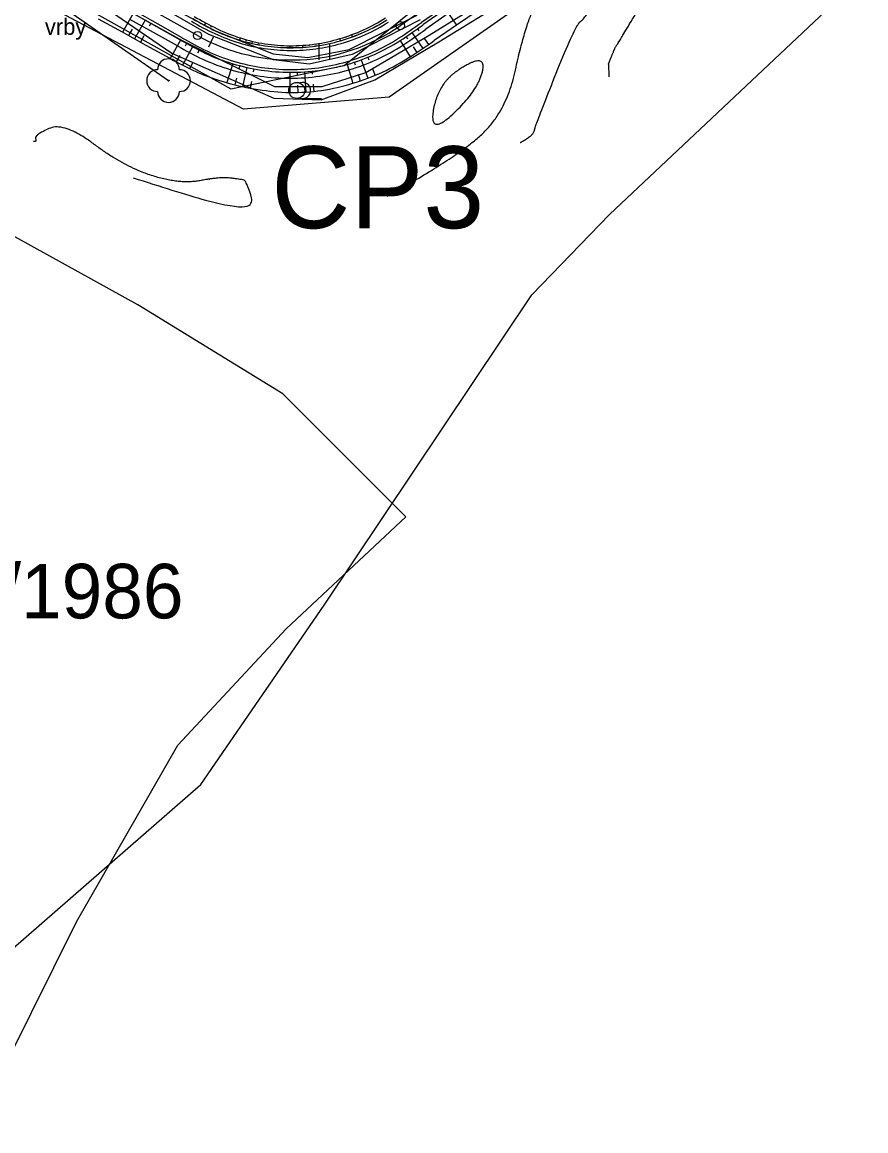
# Model space of a CAD drawing. Extents: x -495905 to -478420, y -1113297 to -1107716.
# Drawn here: x -479732 to -479577.4, y -1113007.7 to -1112804.5 of the extents above; entities that cross this region are included whole.
import ezdxf

# ---------------------------------------------------------------- set-up
doc = ezdxf.new("R2010")
doc.units = 0
for name, color, linetype in [('01_OBVOD PÚ', 7, 'Continuous'), ('03_PC_OBJEKTY_NÁVRH_PR', 7, 'Continuous'), ('2D_VRSTEVNICE', 7, 'Continuous'), ('C1_HATCH_SLOPE_L', 7, 'Continuous'), ('C1_HATCH_SLOPE_R', 7, 'Continuous'), ('C1_HLBODY', 7, 'Continuous'), ('C1_HRANA_TELESO', 7, 'Continuous'), ('C1_KORUNA', 7, 'Continuous'), ('C1_OSA', 7, 'Continuous'), ('C1_PRIKOP', 7, 'Continuous'), ('C1_STANICENI', 7, 'Continuous'), ('C1_VOZOVKA', 7, 'Continuous'), ('C1_ZPEVKRAJ', 7, 'Continuous'), ('ODVODNĚNÍ PLOŠNÉ', 7, 'Continuous'), ('zamereni', 7, 'Continuous')]:
    doc.layers.add(name, color=color, linetype=linetype)

msp = doc.modelspace()

# ---------------------------------------------------------------- linework, layer by layer
at = {"layer": '01_OBVOD PÚ'}
for p, q in [((-479624.37, -1112839.77), (-479583.77, -1112801.48)), ((-479638.61, -1112854.45), (-479624.37, -1112839.77)), ((-479676.69, -1112911.36), (-479638.61, -1112854.45)), ((-479699.28, -1112944.18), (-479676.69, -1112911.36)), ((-479743.75, -1112982.94), (-479699.28, -1112944.18))]:
    msp.add_line(p, q, dxfattribs=at)
at = {"layer": '03_PC_OBJEKTY_NÁVRH_PR'}
msp.add_lwpolyline([(-479577.41, -1112729.56), (-479586.36, -1112759.09), (-479591.02, -1112766.68), (-479664.76, -1112818.26), (-479691.46, -1112820.46), (-479751.22, -1112788.93), (-479810.42, -1112753.28), (-479821.02, -1112753.24)], dxfattribs=at)
at = {"layer": '2D_VRSTEVNICE'}
msp.add_lwpolyline([(-479624.59, -1112812.21), (-479624.49, -1112814.53)], dxfattribs=at)
for points in [[(-479624.59, -1112812.21), (-479623.23, -1112808.8), (-479622.97, -1112808.65), (-479622.18, -1112807.33), (-479610.67, -1112787.8), (-479606.84, -1112781.45), (-479604.62, -1112778.97), (-479594.85, -1112768.13)], [(-479640.73, -1112826.56), (-479639.24, -1112825.73), (-479638.22, -1112824.77), (-479637.86, -1112823.14), (-479630.55, -1112804.88), (-479628.85, -1112803.86), (-479623.7, -1112795.22), (-479619.07, -1112787.38), (-479613.99, -1112778.92), (-479614.16, -1112778.33), (-479613.77, -1112775.21)], [(-479665.12, -1112836.4), (-479652.21, -1112829.19), (-479643.33, -1112820.88), (-479640.17, -1112806.7), (-479637.87, -1112800.95), (-479634.73, -1112799.08), (-479629.98, -1112791.1), (-479631.29, -1112789.65)], [(-479651.91, -1112813.18), (-479646.84, -1112809.87), (-479648.43, -1112816.99), (-479657.53, -1112825.5), (-479655.77, -1112815.57), (-479651.91, -1112813.18)], [(-479711.66, -1112833.01), (-479688.71, -1112840.8), (-479690.96, -1112833.45), (-479691.76, -1112833.35), (-479695.62, -1112832.82), (-479703.17, -1112834.26), (-479713.52, -1112830.89), (-479724.28, -1112822.77), (-479729.8, -1112825.18), (-479729.3, -1112826.51), (-479729.95, -1112826.35)]]:
    msp.add_open_spline(points, degree=2, dxfattribs=at)
at = {"layer": 'C1_HATCH_SLOPE_L'}
for p, q in [((-479711.68, -1112802.88), (-479713.64, -1112806.35)), ((-479709.5, -1112804.1), (-479711.45, -1112807.56)), ((-479654.46, -1112802.13), (-479652.41, -1112805.06)), ((-479711.88, -1112805.77), (-479712.54, -1112806.96)), ((-479708.41, -1112804.71), (-479708.72, -1112805.26)), ((-479659.59, -1112805.71), (-479659.31, -1112806.1)), ((-479709.69, -1112806.98), (-479710.35, -1112808.16)), ((-479702.97, -1112807.78), (-479704.88, -1112811.18)), ((-479662.76, -1112807.88), (-479660.89, -1112810.83)), ((-479661.65, -1112807.14), (-479661.37, -1112807.55)), ((-479660.61, -1112806.42), (-479658.6, -1112809.3)), ((-479658.3, -1112807.55), (-479657.57, -1112808.59)), ((-479700.77, -1112809.01), (-479702.63, -1112812.36)), ((-479701.88, -1112808.39), (-479702.17, -1112808.92)), ((-479699.6, -1112809.63), (-479699.87, -1112810.17)), ((-479660.38, -1112808.99), (-479659.67, -1112810.03)), ((-479703.12, -1112810.6), (-479703.77, -1112811.76)), ((-479700.73, -1112811.86), (-479701.32, -1112813.02)), ((-479693.43, -1112812.1), (-479694.48, -1112815.58)), ((-479672.43, -1112812.23), (-479671.44, -1112815.69)), ((-479671.16, -1112811.84), (-479671, -1112812.33)), ((-479669.91, -1112811.4), (-479668.67, -1112814.77)), ((-479668.66, -1112810.92), (-479668.47, -1112811.4)), ((-479692.15, -1112812.46), (-479692.3, -1112813.02)), ((-479690.86, -1112812.78), (-479691.65, -1112816.31)), ((-479689.55, -1112813.04), (-479689.66, -1112813.61)), ((-479682.94, -1112813.68), (-479682.96, -1112817.39)), ((-479681.61, -1112813.66), (-479681.59, -1112814.21)), ((-479680.28, -1112813.59), (-479680.04, -1112817.3)), ((-479678.96, -1112813.49), (-479678.9, -1112814.02)), ((-479670.44, -1112814.04), (-479670.05, -1112815.25)), ((-479667.79, -1112813.05), (-479667.31, -1112814.24)), ((-479692.76, -1112814.78), (-479693.07, -1112815.97)), ((-479689.99, -1112815.38), (-479690.22, -1112816.6)), ((-479681.54, -1112816.07), (-479681.5, -1112817.38)), ((-479678.71, -1112815.87), (-479678.58, -1112817.18))]:
    msp.add_line(p, q, dxfattribs=at)
at = {"layer": 'C1_HATCH_SLOPE_R'}
for p, q in [((-479698.59, -1112805.07), (-479698.36, -1112804.65)), ((-479697.56, -1112805.62), (-479697.56, -1112805.62)), ((-479697.45, -1112805.4), (-479697.34, -1112805.19)), ((-479692.14, -1112807.79), (-479692.02, -1112807.39)), ((-479691.01, -1112808.11), (-479691.01, -1112808.1)), ((-479690.96, -1112807.91), (-479690.91, -1112807.72)), ((-479689.87, -1112808.39), (-479689.79, -1112808.01)), ((-479673.68, -1112807.9), (-479673.79, -1112807.51)), ((-479672.62, -1112807.36), (-479672.69, -1112807.17)), ((-479672.56, -1112807.56), (-479672.56, -1112807.55)), ((-479671.45, -1112807.18), (-479671.6, -1112806.79)), ((-479670.44, -1112806.55), (-479670.52, -1112806.36)), ((-479670.36, -1112806.75), (-479670.36, -1112806.75)), ((-479688.73, -1112808.62), (-479688.73, -1112808.61)), ((-479688.69, -1112808.43), (-479688.66, -1112808.25)), ((-479682.92, -1112809.18), (-479682.91, -1112808.82)), ((-479681.75, -1112808.98), (-479681.76, -1112808.8)), ((-479681.74, -1112809.16), (-479681.74, -1112809.16)), ((-479680.58, -1112809.1), (-479680.6, -1112808.74)), ((-479679.43, -1112808.82), (-479679.45, -1112808.64)), ((-479679.41, -1112809.01), (-479679.41, -1112809))]:
    msp.add_line(p, q, dxfattribs=at)
at = {"layer": 'C1_HLBODY'}
for centre in [(-479699.88, -1112806.93), (-479662.72, -1112805.14)]:
    msp.add_circle(centre, 0.75, dxfattribs=at)
at = {"layer": 'C1_HRANA_TELESO'}
for p, q in [((-479713.64, -1112806.35), (-479718.02, -1112803.94)), ((-479648.29, -1112802.23), (-479652.41, -1112805.06)), ((-479652.41, -1112805.06), (-479656.54, -1112807.88)), ((-479709.26, -1112808.77), (-479713.64, -1112806.35)), ((-479704.88, -1112811.18), (-479709.26, -1112808.77))]:
    msp.add_line(p, q, dxfattribs=at)
for centre, radius, start, end in [((-479671.82, -1112754.74), 56.53, 239.4861, 244.3372), ((-479682.81, -1112776.47), 32.32, 294.3874, 302.5725), ((-479682.31, -1112776.59), 32.3, 244.3224, 252.5083), ((-479682.84, -1112776.47), 32.33, 286.2514, 294.4366), ((-479682.29, -1112776.53), 32.36, 252.5119, 260.6978), ((-479682.91, -1112776.47), 32.36, 278.188, 286.3732), ((-479727.25, -1112708.17), 122.24, 302.8831, 305.3424), ((-479682.69, -1112776.43), 32.39, 261.4266, 269.6117), ((-479682.9, -1112776.44), 32.38, 269.9797, 278.1649), ((-479672.55, -1112752.59), 66.91, 241.1085, 245.7956), ((-479683.2, -1112776.68), 40.78, 294.9765, 303.1623), ((-479683.53, -1112776.13), 40.95, 246.3135, 254.5004), ((-479682.92, -1112776.5), 40.84, 286.3331, 294.5184), ((-479682.89, -1112776.39), 40.87, 253.533, 261.7182), ((-479683.5, -1112776.6), 40.91, 278.9583, 287.1449), ((-479681.96, -1112776.49), 40.91, 260.4145, 268.601), ((-479682.74, -1112776.43), 40.97, 269.6824, 277.8675)]:
    msp.add_arc(centre, radius, start, end, dxfattribs=at)
at = {"layer": 'C1_KORUNA'}
for p, q in [((-479707.32, -1112805.33), (-479711.68, -1112802.88)), ((-479654.46, -1112802.13), (-479658.56, -1112804.99)), ((-479702.97, -1112807.78), (-479707.32, -1112805.33))]:
    msp.add_line(p, q, dxfattribs=at)
for centre, radius, start, end in [((-479671.58, -1112754.49), 57.35, 239.4121, 244.2322), ((-479682.72, -1112776.43), 32.75, 294.22, 302.4051), ((-479682.72, -1112776.43), 32.75, 245.1093, 253.2944), ((-479723.9, -1112714.34), 111.75, 303.1713, 305.7844), ((-479671.63, -1112754.59), 61.73, 239.4916, 244.2953), ((-479682.72, -1112776.43), 32.75, 253.2944, 261.4795), ((-479682.72, -1112776.43), 32.75, 277.8497, 286.0348), ((-479682.72, -1112776.43), 32.75, 286.0348, 294.22), ((-479682.72, -1112776.43), 37.25, 294.22, 302.4051), ((-479682.72, -1112776.43), 37.25, 245.1093, 253.2944), ((-479682.72, -1112776.43), 32.75, 261.4795, 269.6646), ((-479682.72, -1112776.43), 32.75, 269.6646, 277.8497), ((-479682.72, -1112776.43), 37.25, 253.2944, 261.4795), ((-479682.72, -1112776.43), 37.25, 277.8497, 286.0349), ((-479682.72, -1112776.43), 37.25, 286.0349, 294.22), ((-479682.72, -1112776.43), 37.25, 261.4795, 269.6646), ((-479682.72, -1112776.43), 37.25, 269.6646, 277.8497)]:
    msp.add_arc(centre, radius, start, end, dxfattribs=at)
at = {"layer": 'C1_OSA'}
for p, q in [((-479600.67, -1112761.92), (-479662.72, -1112805.14)), ((-479699.88, -1112806.93), (-479724.42, -1112793.13))]:
    msp.add_line(p, q, dxfattribs=at)
msp.add_arc((-479682.72, -1112776.43), 35, 240.6378, 304.8633, dxfattribs=at)
at = {"layer": 'C1_PRIKOP'}
for p, q in [((-479707.93, -1112806.41), (-479712.3, -1112803.98)), ((-479653.92, -1112802.9), (-479658.01, -1112805.78)), ((-479703.57, -1112808.84), (-479707.93, -1112806.41))]:
    msp.add_line(p, q, dxfattribs=at)
for centre, radius, start, end in [((-479676.04, -1112762.81), 47.9, 238.937, 244.707), ((-479682.72, -1112776.43), 32.74, 294.22, 302.4051), ((-479682.72, -1112776.43), 32.74, 245.1093, 253.2944), ((-479725.57, -1112713.06), 114.72, 303.5121, 306.0787), ((-479682.72, -1112776.43), 32.74, 253.2944, 261.4795), ((-479682.72, -1112776.43), 32.74, 277.8497, 286.0348), ((-479682.72, -1112776.43), 32.74, 286.0348, 294.22), ((-479645.85, -1112704.92), 118.88, 240.9549, 243.494), ((-479682.72, -1112776.43), 32.74, 261.4795, 269.6646), ((-479682.72, -1112776.43), 32.74, 269.6646, 277.8497), ((-479682.9, -1112776.52), 38.26, 294.5243, 302.7096), ((-479682.91, -1112776.35), 38.43, 245.4125, 253.5977), ((-479682.91, -1112776.5), 38.28, 286.3394, 294.5246), ((-479682.92, -1112776.38), 38.4, 253.5978, 261.7831), ((-479682.92, -1112776.47), 38.31, 278.1539, 286.3391), ((-479682.93, -1112776.41), 38.37, 261.7834, 269.9686), ((-479682.93, -1112776.44), 38.34, 269.9683, 278.1535)]:
    msp.add_arc(centre, radius, start, end, dxfattribs=at)
at = {"layer": 'C1_STANICENI'}
msp.add_line((-479697.03, -1112807.27), (-479697.88, -1112809.08), dxfattribs=at)
at = {"layer": 'C1_VOZOVKA'}
for p, q in [((-479654.74, -1112801.72), (-479658.85, -1112804.58)), ((-479707.08, -1112804.89), (-479711.43, -1112802.44)), ((-479702.72, -1112807.34), (-479707.08, -1112804.89))]:
    msp.add_line(p, q, dxfattribs=at)
for centre, radius, start, end in [((-479679.72, -1112769.7), 40.62, 238.3993, 245.2618), ((-479682.72, -1112776.43), 33.25, 294.22, 302.4051), ((-479723.34, -1112715.16), 110.25, 303.1627, 305.8002), ((-479667.11, -1112746.13), 70.82, 239.8083, 243.9637), ((-479682.72, -1112776.43), 33.25, 245.1093, 253.2944), ((-479682.72, -1112776.43), 33.25, 286.0348, 294.22), ((-479682.72, -1112776.43), 36.75, 294.22, 302.4051), ((-479682.72, -1112776.43), 36.75, 245.1093, 253.2944), ((-479682.72, -1112776.43), 33.25, 253.2944, 261.4795), ((-479682.72, -1112776.43), 33.25, 261.4795, 269.6646), ((-479682.72, -1112776.43), 33.25, 269.6646, 277.8497), ((-479682.72, -1112776.43), 33.25, 277.8497, 286.0348), ((-479682.72, -1112776.43), 36.75, 286.0349, 294.22), ((-479682.72, -1112776.43), 36.75, 253.2944, 261.4795), ((-479682.72, -1112776.43), 36.75, 277.8497, 286.0349), ((-479682.72, -1112776.43), 36.75, 261.4795, 269.6646), ((-479682.72, -1112776.43), 36.75, 269.6646, 277.8497)]:
    msp.add_arc(centre, radius, start, end, dxfattribs=at)
at = {"layer": 'C1_ZPEVKRAJ'}
for p, q in [((-479654.74, -1112801.72), (-479658.85, -1112804.58)), ((-479707.08, -1112804.89), (-479711.43, -1112802.44)), ((-479702.72, -1112807.34), (-479707.08, -1112804.89))]:
    msp.add_line(p, q, dxfattribs=at)
for centre, radius, start, end in [((-479679.72, -1112769.7), 40.62, 238.3993, 245.2618), ((-479682.72, -1112776.43), 33.25, 294.22, 302.4051), ((-479723.34, -1112715.16), 110.25, 303.1627, 305.8002), ((-479667.11, -1112746.13), 70.82, 239.8083, 243.9637), ((-479682.72, -1112776.43), 33.25, 245.1093, 253.2944), ((-479682.72, -1112776.43), 33.25, 286.0348, 294.22), ((-479682.72, -1112776.43), 36.75, 294.22, 302.4051), ((-479682.72, -1112776.43), 36.75, 245.1093, 253.2944), ((-479682.72, -1112776.43), 33.25, 253.2944, 261.4795), ((-479682.72, -1112776.43), 33.25, 261.4795, 269.6646), ((-479682.72, -1112776.43), 33.25, 269.6646, 277.8497), ((-479682.72, -1112776.43), 33.25, 277.8497, 286.0348), ((-479682.72, -1112776.43), 36.75, 286.0349, 294.22), ((-479682.72, -1112776.43), 36.75, 253.2944, 261.4795), ((-479682.72, -1112776.43), 36.75, 277.8497, 286.0349), ((-479682.72, -1112776.43), 36.75, 261.4795, 269.6646), ((-479682.72, -1112776.43), 36.75, 269.6646, 277.8497)]:
    msp.add_arc(centre, radius, start, end, dxfattribs=at)
at = {"layer": 'ODVODNĚNÍ PLOŠNÉ'}
for points in [[(-479815.97, -1112748.46), (-479693.78, -1112816.72)], [(-479693.78, -1112816.72), (-479673.02, -1112812.46), (-479642.06, -1112787.47)], [(-479683.61, -1112915.65), (-479661.72, -1112895.14), (-479684.24, -1112872.6), (-479710.81, -1112856.27), (-479743.67, -1112838.16), (-479777.32, -1112827.4), (-479776.63, -1112855.68), (-479773.99, -1112886.08), (-479776.37, -1112921.37), (-479783.15, -1112952.16), (-479792.42, -1113001.18), (-479770.3, -1113007.66), (-479734.44, -1112994.33), (-479722.04, -1112969.36), (-479703.5, -1112937), (-479683.61, -1112915.65)]]:
    msp.add_lwpolyline(points, dxfattribs=at)
at = {"layer": 'zamereni'}
for p, q in [((-479697.82, -1112806.78), (-479730.27, -1112787.99)), ((-479730.27, -1112787.99), (-479696.76, -1112806.04)), ((-479738.33, -1112792.1), (-479705.19, -1112815.21)), ((-479730.19, -1112792.59), (-479702.69, -1112807.87)), ((-479730.19, -1112792.59), (-479704.56, -1112810.2)), ((-479657.42, -1112806.87), (-479639.45, -1112795.74)), ((-479655.68, -1112808.08), (-479637.49, -1112796.83)), ((-479672.06, -1112809.51), (-479659.65, -1112803.2)), ((-479659.07, -1112804.09), (-479671.56, -1112810.45)), ((-479696.76, -1112806.04), (-479686.03, -1112810.27)), ((-479702.69, -1112807.87), (-479685.76, -1112816.31)), ((-479685.93, -1112811.4), (-479697.82, -1112806.78)), ((-479669.01, -1112813.72), (-479657.42, -1112806.87)), ((-479667.38, -1112815.06), (-479655.68, -1112808.08)), ((-479704.56, -1112810.2), (-479685.88, -1112818.43)), ((-479679.65, -1112810.99), (-479672.06, -1112809.51)), ((-479677.65, -1112808.4), (-479677.65, -1112811.4)), ((-479675.61, -1112811.4), (-479675.61, -1112808.4)), ((-479686.03, -1112810.27), (-479679.65, -1112810.99)), ((-479679.4, -1112812.2), (-479685.93, -1112811.4)), ((-479671.56, -1112810.45), (-479679.4, -1112812.2)), ((-479677.06, -1112816.31), (-479669.01, -1112813.72)), ((-479705.19, -1112815.21), (-479705.19, -1112815.21)), ((-479685.76, -1112816.31), (-479677.06, -1112816.31)), ((-479677.24, -1112818.74), (-479667.38, -1112815.06)), ((-479685.88, -1112818.43), (-479677.24, -1112818.74)), ((-479681.69, -1112818.48), (-479677.16, -1112818.48))]:
    msp.add_line(p, q, dxfattribs=at)
for centre, radius in [((-479705.19, -1112815.21), 0.1), ((-479681.69, -1112817.01), 1.47)]:
    msp.add_circle(centre, radius, dxfattribs=at)
for centre, radius, start, end in [((-479705.19, -1112813.21), 2, 0, 180), ((-479707.19, -1112815.21), 2, 90, 270), ((-479703.19, -1112815.21), 2, 270, 90), ((-479680.62, -1112817.01), 1.47, 270, 111.324), ((-479705.19, -1112817.21), 2, 180, 0)]:
    msp.add_arc(centre, radius, start, end, dxfattribs=at)

# ---------------------------------------------------------------- texts
at = {"layer": '03_PC_OBJEKTY_NÁVRH_PR'}
msp.add_text('CP3', height=15, dxfattribs=at).set_placement((-479686.36, -1112842.25))
at = {"layer": 'ODVODNĚNÍ PLOŠNÉ'}
msp.add_text('0378/1986', height=10, dxfattribs=at).set_placement((-479765.67, -1112913.76))
at = {"layer": 'zamereni'}
msp.add_text('vrby', height=3, dxfattribs=at).set_placement((-479727.84, -1112806.82))

doc.saveas('drawing.dxf')
